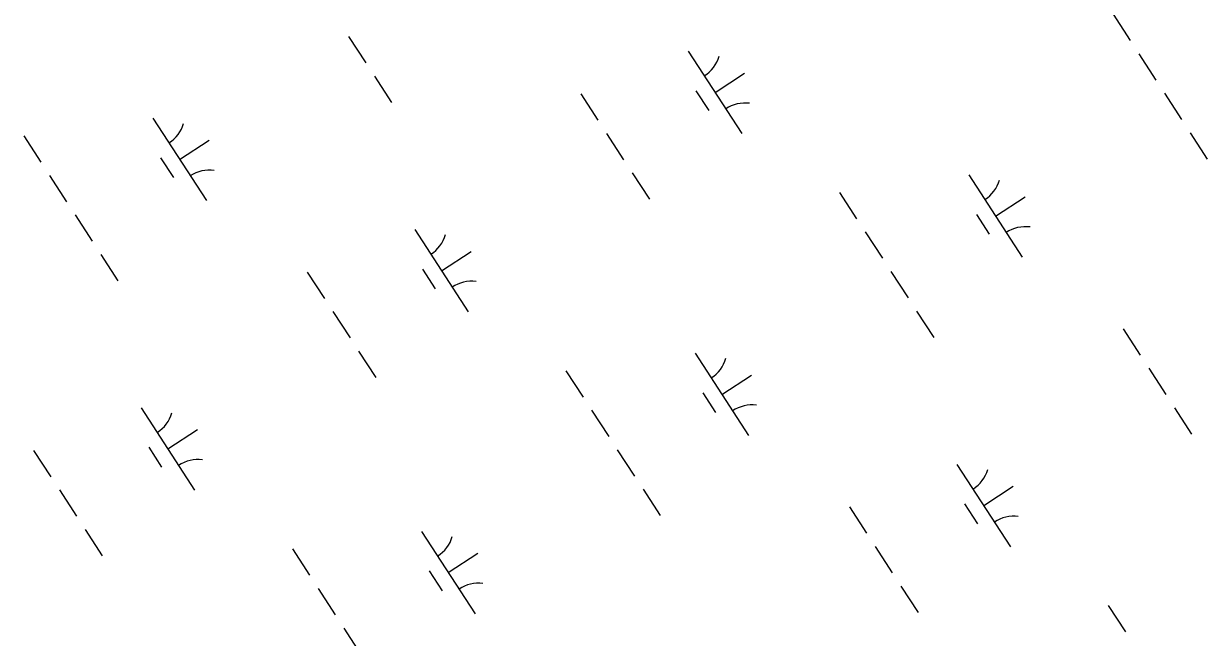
# Model space of a CAD drawing. Extents: x 3953924 to 3974542, y 193747 to 216192.
# Drawn here: x 3966669 to 3967272, y 204717 to 205029 of the extents above; entities that cross this region are included whole.
import ezdxf

# ---------------------------------------------------------------- set-up
doc = ezdxf.new("R2010")
doc.units = 0
doc.layers.add('V-WETL-SWMP', color=7, linetype='Continuous')

msp = doc.modelspace()

# ---------------------------------------------------------------- linework, layer by layer
at = {"layer": 'V-WETL-SWMP'}
for p, q in [((3967223.92, 205034.13), (3967232.64, 205020.72)), ((3966834.39, 205022.73), (3966843.12, 205009.32)), ((3967007.44, 205015.28), (3967034.72, 204973.37)), ((3967237.01, 205014.02), (3967245.74, 205000.61)), ((3967021.08, 204994.32), (3967036.17, 205004.14)), ((3966847.48, 205002.62), (3966856.21, 204989.21)), ((3966952.69, 204993.6), (3966961.41, 204980.19)), ((3967011.34, 204995.14), (3967017.89, 204985.09)), ((3967250.1, 204993.9), (3967258.83, 204980.49)), ((3966734.62, 204981.15), (3966761.89, 204939.24)), ((3966965.78, 204973.49), (3966974.51, 204960.08)), ((3967263.2, 204973.79), (3967271.92, 204960.38)), ((3966668.8, 204972.22), (3966677.52, 204958.81)), ((3966748.25, 204960.2), (3966763.34, 204970.02)), ((3966738.52, 204961.02), (3966745.06, 204950.96)), ((3966681.89, 204952.1), (3966690.62, 204938.69)), ((3966978.87, 204953.37), (3966987.6, 204939.96)), ((3967150.33, 204952.32), (3967177.61, 204910.41)), ((3967084.51, 204943.39), (3967093.24, 204929.98)), ((3967163.97, 204931.37), (3967179.06, 204941.19)), ((3966694.98, 204931.99), (3966703.71, 204918.58)), ((3967154.23, 204932.19), (3967160.78, 204922.13)), ((3966868.04, 204924.53), (3966895.31, 204882.63)), ((3967097.6, 204923.27), (3967106.33, 204909.86)), ((3966881.68, 204903.58), (3966896.76, 204913.4)), ((3966708.08, 204911.87), (3966716.8, 204898.47)), ((3966813.28, 204902.85), (3966822.01, 204889.45)), ((3966871.94, 204904.4), (3966878.48, 204894.34)), ((3967110.7, 204903.16), (3967119.43, 204889.75)), ((3966826.37, 204882.74), (3966835.1, 204869.33)), ((3967123.79, 204883.04), (3967132.52, 204869.63)), ((3967229, 204874.02), (3967237.73, 204860.61)), ((3966839.47, 204862.63), (3966848.2, 204849.22)), ((3967010.93, 204861.57), (3967038.2, 204819.67)), ((3966945.11, 204852.64), (3966953.84, 204839.23)), ((3967242.09, 204853.91), (3967250.82, 204840.5)), ((3967024.57, 204840.62), (3967039.65, 204850.44)), ((3967014.83, 204841.44), (3967021.37, 204831.38)), ((3966728.63, 204833.79), (3966755.91, 204791.88)), ((3966958.2, 204832.53), (3966966.93, 204819.12)), ((3967255.18, 204833.8), (3967263.91, 204820.39)), ((3966742.27, 204812.84), (3966757.36, 204822.66)), ((3966673.88, 204812.11), (3966682.61, 204798.7)), ((3966732.53, 204813.66), (3966739.08, 204803.6)), ((3966971.29, 204812.41), (3966980.02, 204799)), ((3967144.35, 204804.96), (3967171.63, 204763.05)), ((3966984.39, 204792.3), (3966993.12, 204778.89)), ((3967157.99, 204784.01), (3967173.07, 204793.82)), ((3966686.97, 204792), (3966695.7, 204778.59)), ((3967089.59, 204783.28), (3967098.32, 204769.87)), ((3967148.25, 204784.82), (3967154.79, 204774.77)), ((3966700.06, 204771.88), (3966708.79, 204758.47)), ((3966871.52, 204770.83), (3966898.8, 204728.92)), ((3966805.7, 204761.9), (3966814.43, 204748.49)), ((3967102.69, 204763.17), (3967111.41, 204749.76)), ((3966885.16, 204749.88), (3966900.25, 204759.7)), ((3966875.42, 204750.7), (3966881.97, 204740.64)), ((3966818.8, 204741.78), (3966827.52, 204728.37)), ((3967115.78, 204743.05), (3967124.51, 204729.64)), ((3967221.42, 204733.07), (3967230.15, 204719.66)), ((3966831.89, 204721.67), (3966840.62, 204708.26))]:
    msp.add_line(p, q, dxfattribs=at)
for centre, start, end in [((3967006.21, 205017.6), 302.29009, 343.83375), ((3967036.35, 204971.31), 82.29009, 123.83375), ((3966733.39, 204983.48), 302.29009, 343.83375), ((3966763.52, 204937.18), 82.29009, 123.83375), ((3967149.1, 204954.64), 302.29009, 343.83375), ((3967179.24, 204908.35), 82.29009, 123.83375), ((3966866.81, 204926.86), 302.29009, 343.83375), ((3966896.94, 204880.56), 82.29009, 123.83375), ((3967009.7, 204863.9), 302.29009, 343.83375), ((3967039.83, 204817.6), 82.29009, 123.83375), ((3966727.4, 204836.11), 302.29009, 343.83375), ((3966757.54, 204789.82), 82.29009, 123.83375), ((3967143.12, 204807.28), 302.29009, 343.83375), ((3967173.25, 204760.99), 82.29009, 123.83375), ((3966870.29, 204773.16), 302.29009, 343.83375), ((3966900.43, 204726.86), 82.29009, 123.83375)]:
    msp.add_arc(centre, 17.62, start, end, dxfattribs=at)

doc.saveas('drawing.dxf')
